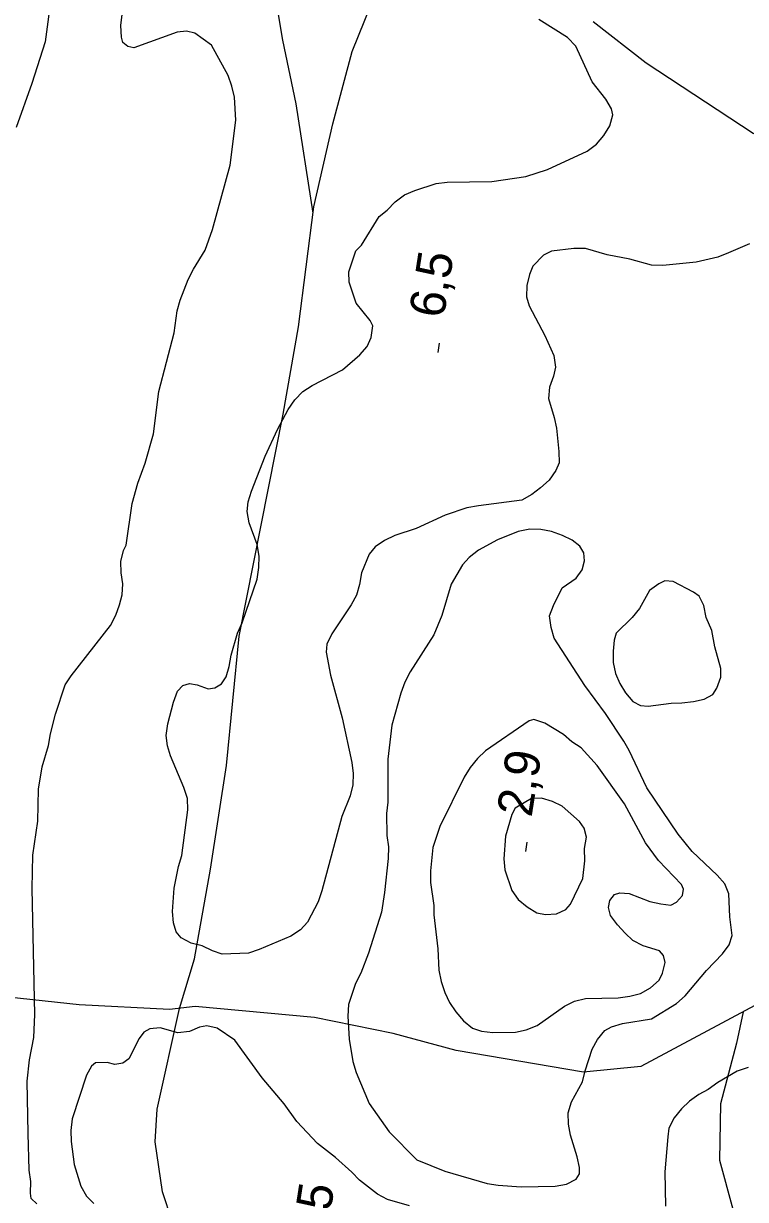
# Model space of a CAD drawing. Extents: x 282461 to 284471, y 5554090 to 5557646.
# Drawn here: x 282735.2 to 282796.6, y 5554647.1 to 5554747.1 of the extents above; entities that cross this region are included whole.
import ezdxf

# ---------------------------------------------------------------- set-up
doc = ezdxf.new("R2010")
doc.units = 0
for name, color, linetype in [('Niveau 1', 7, 'Continuous'), ('Niveau 2', 7, 'Continuous'), ('Niveau 22', 7, 'Continuous'), ('Niveau 3', 7, 'Continuous')]:
    doc.layers.add(name, color=color, linetype=linetype)

msp = doc.modelspace()

# ---------------------------------------------------------------- linework, layer by layer
at = {"layer": 'Niveau 1'}
for points in [[(282736.79, 5554683.91), (282737.33, 5554685.71), (282737.49, 5554686.69), (282737.92, 5554688.38), (282738.75, 5554690.88), (282739.25, 5554691.64), (282742.59, 5554695.91), (282743.04, 5554696.78), (282743.37, 5554697.66), (282743.58, 5554698.53), (282743.63, 5554699.45), (282743.49, 5554700.38), (282743.48, 5554701.36), (282743.69, 5554702.29), (282743.92, 5554702.75), (282744.43, 5554706.29), (282744.92, 5554708.03), (282745.53, 5554709.72), (282746.24, 5554712.22), (282746.7, 5554715.81), (282748, 5554720.8), (282748.26, 5554722.66), (282748.53, 5554723.59), (282749.19, 5554725.33), (282749.64, 5554726.21), (282750.65, 5554727.84), (282751.26, 5554729.59), (282752.78, 5554735.05), (282753.24, 5554738.87), (282753.15, 5554740.84), (282752.9, 5554741.76), (282752.6, 5554742.68), (282751.17, 5554745.26), (282749.76, 5554746.28), (282749.07, 5554746.44), (282748.26, 5554746.37), (282744.59, 5554745.04), (282744.06, 5554745.14), (282743.65, 5554745.48), (282743.53, 5554745.95), (282743.46, 5554746.93), (282743.66, 5554748.55)], [(282788.61, 5554662.46), (282790.72, 5554663.77), (282791.46, 5554664.42), (282793.27, 5554666.59), (282794.64, 5554668), (282795.2, 5554668.76), (282795.48, 5554669.57), (282795.28, 5554671.13), (282795.19, 5554673.09), (282794.83, 5554673.95), (282794.18, 5554674.7), (282792.06, 5554676.69), (282790.88, 5554678.17), (282788.22, 5554682.12), (282786.72, 5554685.28), (282786.25, 5554686.08), (282784.7, 5554688.42), (282782.93, 5554690.82), (282780.32, 5554694.83), (282780.07, 5554695.75), (282779.94, 5554696.73), (282780.27, 5554697.61), (282781, 5554699.12), (282782.2, 5554699.95), (282782.71, 5554700.65), (282782.92, 5554701.41), (282782.86, 5554702.1), (282782.5, 5554702.67), (282781.86, 5554703.18), (282781.04, 5554703.58), (282780.11, 5554703.91), (282779.18, 5554704.07), (282778.26, 5554704.11), (282777.28, 5554703.92), (282775.5, 5554703.2), (282773.9, 5554702.31), (282773.1, 5554701.71), (282772.53, 5554701.07), (282771.58, 5554699.43), (282770.76, 5554696.76), (282770.09, 5554695.13), (282768.07, 5554691.98), (282767.62, 5554691.1), (282767.29, 5554690.17), (282766.53, 5554687.44), (282766.17, 5554684.55), (282766.17, 5554680.9), (282766.08, 5554679.92), (282766.11, 5554678.07), (282766.24, 5554677.09), (282766.2, 5554676.1), (282765.9, 5554673.21), (282765.64, 5554671.53), (282764.54, 5554668.04), (282763.88, 5554666.35), (282763.43, 5554665.48), (282762.83, 5554663.68), (282762.79, 5554662.69), (282762.88, 5554660.73), (282763.2, 5554658.83), (282763.5, 5554657.91), (282764.59, 5554655.26), (282766.3, 5554652.86), (282768.65, 5554650.47), (282771.04, 5554649.53), (282774.63, 5554648.48), (282775.56, 5554648.33), (282777.53, 5554648.18), (282780.41, 5554648.23), (282781.39, 5554648.42), (282782.19, 5554648.83), (282782.48, 5554649.3), (282782.47, 5554649.82), (282782.28, 5554650.74), (282781.73, 5554652.58), (282781.54, 5554653.51), (282781.52, 5554654.49), (282781.79, 5554655.42), (282782.75, 5554657.11), (282782.96, 5554658.04), (282783.57, 5554659.9), (282784.02, 5554660.72), (282784.64, 5554661.48), (282785.21, 5554661.78), (282786.13, 5554662.08), (282788.61, 5554662.46)], [(282736.32, 5554646.73), (282735.85, 5554647.18), (282735.78, 5554647.64), (282735.83, 5554648.63), (282735.69, 5554649.61), (282735.58, 5554652.73), (282735.51, 5554657.18), (282735.71, 5554658.97), (282736.08, 5554660.89), (282736.16, 5554662.85), (282735.92, 5554673.54), (282735.99, 5554676.38), (282736.4, 5554679.28), (282736.47, 5554681.99), (282736.79, 5554683.91)], [(282796.82, 5554658.32), (282795.9, 5554658.01), (282794.24, 5554657.06), (282793.44, 5554656.47), (282792.64, 5554656.05), (282791.84, 5554655.46), (282791.16, 5554654.81), (282790.54, 5554654.05), (282790.09, 5554653.18), (282789.99, 5554652.43), (282789.75, 5554649.47), (282789.8, 5554646.53)]]:
    msp.add_lwpolyline(points, dxfattribs=at)
at = {"layer": 'Niveau 2'}
for points in [[(282742.31, 5554769.36), (282741.48, 5554767.61), (282740.05, 5554763.13), (282738.64, 5554757.73), (282737.05, 5554745.55), (282735.9, 5554742), (282734.58, 5554738.27)], [(282782.17, 5554745.18), (282781.46, 5554745.92), (282779.01, 5554747.44)], [(282765.91, 5554703.14), (282765.11, 5554702.61), (282764.6, 5554701.97), (282763.94, 5554700.4), (282763.78, 5554699.41), (282763.51, 5554698.48), (282763.06, 5554697.67), (282761.43, 5554695.21), (282760.98, 5554694.34), (282760.93, 5554693.65), (282761.31, 5554691.69), (282762.3, 5554688.06), (282763.11, 5554684.26), (282763.24, 5554683.34), (282763.2, 5554682.36), (282762.99, 5554681.43), (282762.27, 5554679.68), (282760.58, 5554673.36), (282760.25, 5554672.43), (282759.36, 5554670.68), (282758.74, 5554670.04), (282757.94, 5554669.51), (282755.24, 5554668.37), (282754.33, 5554668.06), (282752.08, 5554667.97), (282751.26, 5554668.25), (282750.39, 5554668.69), (282749.46, 5554668.91), (282748.59, 5554669.36), (282748.18, 5554669.87), (282747.94, 5554670.62), (282747.86, 5554671.6), (282748, 5554673.57), (282748.37, 5554675.42), (282748.65, 5554676.35), (282749.16, 5554680.23), (282749.14, 5554681.21), (282748.84, 5554682.13), (282747.69, 5554684.83), (282747.45, 5554685.69), (282747.32, 5554686.55), (282747.48, 5554687.54), (282747.96, 5554689.4), (282748.29, 5554690.33), (282748.75, 5554690.8), (282749.32, 5554690.98), (282749.96, 5554690.87), (282750.89, 5554690.54), (282751.46, 5554690.61), (282752.03, 5554690.96), (282752.43, 5554691.55), (282752.7, 5554692.42), (282752.86, 5554693.4), (282753.4, 5554695.26), (282753.79, 5554696.13), (282755.06, 5554699.85), (282755.21, 5554700.84), (282755.25, 5554701.82), (282755.07, 5554702.8), (282754.4, 5554704.64), (282754.21, 5554705.62), (282754.31, 5554706.43), (282754.58, 5554707.35), (282755.75, 5554710.32), (282756.8, 5554712.59), (282757.7, 5554714.28), (282758.26, 5554715.1), (282758.94, 5554715.8), (282759.74, 5554716.33), (282762.32, 5554717.65), (282763.79, 5554718.94), (282764.42, 5554719.65), (282764.75, 5554720.4), (282764.91, 5554721.39), (282764.67, 5554721.85), (282763.49, 5554723.33), (282762.88, 5554725.11), (282762.87, 5554725.98), (282763.47, 5554727.78), (282763.93, 5554728.25), (282765.44, 5554730.7), (282766.13, 5554731.23), (282766.81, 5554731.93), (282767.61, 5554732.52), (282768.47, 5554732.89), (282770.3, 5554733.49), (282771.22, 5554733.62), (282775.03, 5554733.68), (282777.91, 5554734.08), (282779.75, 5554734.68), (282783.13, 5554736.24), (282783.93, 5554736.83), (282784.55, 5554737.59), (282785.05, 5554738.41), (282785.33, 5554739.34), (282785.2, 5554739.86), (282784.73, 5554740.66), (282783.55, 5554742.14), (282782.17, 5554745.18)], [(282796.94, 5554728.37), (282795.16, 5554727.59), (282794.25, 5554727.23), (282792.41, 5554726.8), (282789.58, 5554726.52), (282788.6, 5554726.56), (282786.75, 5554727.05), (282784.83, 5554727.43), (282782.98, 5554727.97), (282782, 5554727.96), (282780.1, 5554727.75), (282779.41, 5554727.4), (282778.5, 5554726.46), (282778.22, 5554725.76), (282778.01, 5554724.83), (282777.97, 5554723.85), (282778.21, 5554723.1), (282779.52, 5554720.58), (282780.3, 5554718.86), (282780.44, 5554717.88), (282780.27, 5554717.12), (282779.94, 5554716.19), (282779.85, 5554715.21), (282780.33, 5554713.6), (282780.52, 5554712.68), (282780.73, 5554710.72), (282780.75, 5554709.74), (282780.47, 5554709.1), (282779.9, 5554708.28), (282779.17, 5554707.63), (282778.42, 5554707.04), (282777.57, 5554706.56), (282773.88, 5554706.1), (282772.9, 5554705.91), (282771.07, 5554705.31), (282768.6, 5554704.17), (282766.77, 5554703.56), (282765.91, 5554703.14)], [(282793.26, 5554696.59), (282793.07, 5554697.62), (282792.65, 5554698.42), (282792.19, 5554698.76), (282790.44, 5554699.66), (282789.75, 5554699.71), (282789.23, 5554699.47), (282788.43, 5554698.88), (282787.59, 5554697.36), (282786.97, 5554696.6), (282785.61, 5554695.25), (282785.44, 5554694.67), (282785.34, 5554693.74), (282785.36, 5554692.76), (282785.55, 5554691.84), (282785.91, 5554690.98), (282786.39, 5554690.18), (282787.03, 5554689.44), (282787.67, 5554689.1), (282788.31, 5554689.05), (282790.27, 5554689.31), (282791.19, 5554689.33), (282792.17, 5554689.46), (282793.09, 5554689.65), (282793.83, 5554690.06), (282794.17, 5554690.59), (282794.5, 5554691.52), (282794.49, 5554692.27), (282794, 5554694.11), (282793.74, 5554695.5), (282793.26, 5554696.59)], [(282783.99, 5554684.02), (282782.63, 5554685.5), (282781.82, 5554686.01), (282781.11, 5554686.64), (282779.54, 5554687.6), (282778.6, 5554687.93), (282778.2, 5554687.81), (282774.49, 5554685.26), (282773.8, 5554684.61), (282773.18, 5554683.85), (282772.68, 5554683.03), (282770.61, 5554678.83), (282770, 5554677.03), (282769.8, 5554675.06), (282769.82, 5554674.07), (282770.09, 5554672.11), (282770.1, 5554671.3), (282770.44, 5554668.41), (282770.53, 5554666.62), (282770.72, 5554665.64), (282771.02, 5554664.72), (282771.44, 5554663.86), (282771.97, 5554663.06), (282772.62, 5554662.31), (282773.38, 5554661.69), (282774.14, 5554661.41), (282775.12, 5554661.31), (282777.03, 5554661.34), (282777.95, 5554661.53), (282778.87, 5554661.89), (282781.21, 5554663.55), (282782.07, 5554663.97), (282782.99, 5554664.21), (282785.77, 5554664.26), (282786.75, 5554664.39), (282787.67, 5554664.63), (282788.53, 5554665.11), (282789.27, 5554665.76), (282789.55, 5554666.34), (282789.76, 5554667.27), (282789.64, 5554667.85), (282789.28, 5554668.25), (282787.89, 5554668.69), (282787.01, 5554669.14), (282786.37, 5554669.76), (282785.72, 5554670.45), (282785.13, 5554671.25), (282784.94, 5554671.94), (282785.05, 5554672.52), (282785.45, 5554673.05), (282785.91, 5554673.17), (282786.72, 5554673.13), (282788.46, 5554672.46), (282789.39, 5554672.24), (282790.26, 5554672.14), (282790.72, 5554672.38), (282791.23, 5554672.97), (282791.33, 5554673.49), (282791.15, 5554673.89), (282789.21, 5554675.94), (282788.09, 5554677.43), (282786.3, 5554680.76), (282783.99, 5554684.02)], [(282782.93, 5554675.9), (282782.91, 5554676.94), (282783.07, 5554677.93), (282782.88, 5554678.68), (282782.47, 5554679.25), (282781, 5554680.56), (282780.18, 5554680.95), (282779.25, 5554681.23), (282778.39, 5554681.21), (282777.01, 5554680.38), (282776.73, 5554679.85), (282776.19, 5554677.99), (282776.04, 5554676.08), (282776.12, 5554675.15), (282776.73, 5554673.37), (282777.26, 5554672.62), (282778.02, 5554672), (282778.84, 5554671.49), (282779.59, 5554671.33), (282780.52, 5554671.4), (282781.32, 5554671.76), (282781.72, 5554672.23), (282782.78, 5554674.39), (282782.93, 5554675.9)], [(282768.02, 5554646.56), (282766.16, 5554647.11), (282765.29, 5554647.55), (282763.77, 5554648.74), (282763.12, 5554649.43), (282761.72, 5554650.67), (282760.2, 5554651.86), (282758.43, 5554653.74), (282757.37, 5554655.23), (282755.49, 5554657.45), (282753.18, 5554660.65), (282751.66, 5554661.67), (282750.8, 5554661.88), (282750.16, 5554661.76), (282749.3, 5554661.4), (282748.32, 5554661.27), (282746.82, 5554661.71), (282745.95, 5554661.63), (282745.44, 5554661.34), (282745.04, 5554660.81), (282744.15, 5554659.06), (282743.64, 5554658.71), (282742.95, 5554658.58), (282742.31, 5554658.75), (282741.33, 5554658.73), (282740.99, 5554658.44), (282740.54, 5554657.68), (282739.33, 5554653.96), (282739.23, 5554652.98), (282739.25, 5554652.05), (282739.51, 5554650.09), (282740.06, 5554648.25), (282740.54, 5554647.4), (282741.18, 5554646.77)]]:
    msp.add_lwpolyline(points, dxfattribs=at)
at = {"layer": 'Niveau 22'}
for points in [[(282759.83, 5554730.98), (282758.38, 5554740.26), (282757.25, 5554745.68), (282756.23, 5554751.79), (282754.71, 5554759.4), (282753.6, 5554763.43), (282751.99, 5554768.44), (282749.6, 5554773.32), (282748.68, 5554776.68), (282748.18, 5554780.15), (282748.4, 5554782.36), (282749.13, 5554786), (282750.9, 5554789.48), (282753.65, 5554792.73), (282756.24, 5554795.31), (282758.07, 5554798.47), (282760.03, 5554802.88), (282761.17, 5554807.27), (282762.14, 5554811.8), (282762.87, 5554816.09), (282763.51, 5554819.22), (282763.64, 5554822.68)], [(282748.66, 5554642.77), (282747.03, 5554647.76), (282746.38, 5554652.02), (282746.56, 5554654.8), (282748.47, 5554663.36), (282749.74, 5554667.57), (282751.11, 5554675.21), (282752.46, 5554684.01), (282753.54, 5554695.01), (282757.28, 5554713.89), (282758.57, 5554721.3), (282759.9, 5554731.5), (282761.51, 5554738.58), (282763.14, 5554744.73), (282766.44, 5554752.88)], [(282783.65, 5554747.26), (282788.16, 5554743.77), (282797.25, 5554737.79), (282801.37, 5554735.64), (282808.09, 5554731.37), (282811.69, 5554727.88), (282813.95, 5554725.52), (282816.95, 5554721.39), (282818.26, 5554718.39), (282818.98, 5554716.2), (282819.7, 5554713.89), (282820.44, 5554710.66), (282821.05, 5554705.18), (282821.79, 5554701.03), (282821.4, 5554695.94), (282821.33, 5554691.89), (282821.02, 5554689.83), (282818.62, 5554682.48)], [(282835.83, 5554669.47), (282829.54, 5554669.38), (282821.24, 5554670.61), (282816.77, 5554671.15), (282813.27, 5554670.99), (282810.59, 5554670.74), (282807.91, 5554670.14), (282805.93, 5554669.31), (282797.81, 5554663.82), (282787.69, 5554658.42), (282782.81, 5554657.94), (282772, 5554659.79), (282766.64, 5554661.23), (282759.95, 5554662.57), (282749.8, 5554663.52), (282747.62, 5554663.26), (282739.94, 5554663.66), (282732.82, 5554664.42)], [(282796.4, 5554663.06), (282795.83, 5554660.39), (282794.48, 5554655.24), (282794.39, 5554650.46), (282795.53, 5554646.29)]]:
    msp.add_lwpolyline(points, dxfattribs=at)
at = {"layer": 'Niveau 3'}
for p, q in [((282770.45, 5554719.13), (282770.57, 5554719.92)), ((282777.92, 5554676.71), (282778.04, 5554677.5))]:
    msp.add_line(p, q, dxfattribs=at)

# ---------------------------------------------------------------- texts
for s, p in [('6,5  ', (282770.93, 5554721.97)), ('2,9  ', (282778.4, 5554679.55)), ('6,5  ', (282760.79, 5554642.75))]:
    msp.add_text(s, height=3, rotation=81.09575, dxfattribs=at).set_placement(p)

doc.saveas('drawing.dxf')
